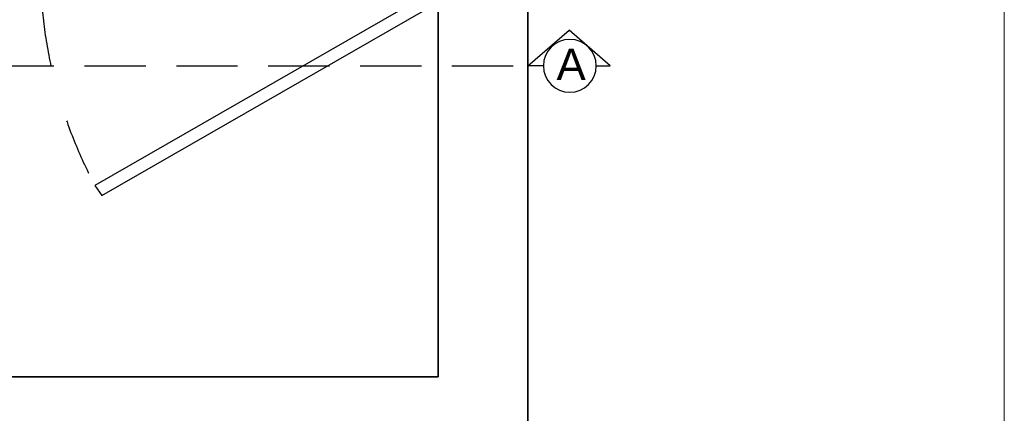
# Model space of a CAD drawing. Header units: millimetres. Extents: x -115474967 to 444143, y -74377 to 241828222.
# Tile 294 of 590: x -182235 to -179823, y 270189 to 271154. Entities that reach past the tile are written whole.
import ezdxf

# ---------------------------------------------------------------- set-up
doc = ezdxf.new("R2010")
doc.units = ezdxf.units.MM
doc.header["$MEASUREMENT"] = 0
doc.linetypes.add('2DASHED', pattern=[0.75, 0.5, -0.25])
doc.linetypes.add('Dashed', pattern=[280, 140, -140])
for name, color, linetype in [('00-2 Walls', 4, 'Continuous'), ('CEIL-PLAN', 7, 'Continuous'), ('DIMS-50', 9, 'Continuous'), ('FITT-CURT', 4, 'Dashed'), ('FITT-SANT', 5, 'Continuous'), ('TEXT-REFN', 5, 'Continuous')]:
    doc.layers.add(name, color=color, linetype=linetype)
doc.layers.add('0_cons_01', color=40, linetype='Continuous', lineweight=0, plot=False)
doc.styles.add('TEXT-20', font='arial.ttf', dxfattribs={"height": 40})

# ---------------------------------------------------------------- blocks, each defined once
blk = doc.blocks.new('A$C69671385')
at = {"layer": 'DIMS-50', "color": 3}
for p, q in [((0, 168.7), (262.1, 397.3)), ((524.2, 168.7), (262.1, 397.3)), ((88.2, 168.7), (0, 168.7)), ((425.6, 168.7), (524.2, 168.7))]:
    blk.add_line(p, q, dxfattribs=at)
at = {"layer": 'TEXT-REFN'}
blk.add_circle((256.9, 168.7), 168.7, dxfattribs=at)

msp = doc.modelspace()

# ---------------------------------------------------------------- linework, layer by layer
at = {"layer": '00-2 Walls'}
for p, q in [((-180989.05089, 272541.66136), (-180990.2775, 268558.70918)), ((-181209.18429, 270278.451), (-181209.18429, 272196.87394)), ((-182803.93436, 270279.31847), (-181209.18429, 270278.451))]:
    msp.add_line(p, q, dxfattribs=at)
for points in [[(-180990.2775, 268558.70918), (-180988.99659, 272541.66135), (-181619.21309, 272542.27029)], [(-181209.18479, 272195.97057), (-181209.18429, 270278.451)], [(-181210.22851, 270278.451), (-182803.93436, 270279.31847)]]:
    msp.add_lwpolyline(points, dxfattribs=at)
at = {"layer": '0_cons_01'}
msp.add_lwpolyline([(-210004.78523, 261808.82955), (-179822.50626, 261808.82955), (-179822.50626, 281893.40049), (-210004.78523, 281893.40049)], close=True, dxfattribs=at)
at = {"layer": 'CEIL-PLAN', "color": 6, "linetype": '2DASHED', "ltscale": 300}
msp.add_lwpolyline([(-189050.69424, 271042.37876), (-180989.5385, 271040.87285)], dxfattribs=at)
at = {"layer": 'FITT-CURT'}
msp.add_arc((-181028.8276, 271288.96873), 1156.10488, 185.44518505, 207.90494972, dxfattribs=at)
at = {"layer": 'FITT-SANT', "color": 2, "linetype": 'Continuous'}
msp.add_lwpolyline([(-181239.73819, 271179.262), (-181256.96478, 271203.86412), (-182050.50663, 270747.90453), (-182033.28004, 270723.30241)], close=True, dxfattribs=at)

# ---------------------------------------------------------------- block references
at = {"layer": 'DIMS-50', "color": 3, "xscale": -0.3839999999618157, "yscale": 0.3839999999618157, "zscale": 0.3839999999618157, "rotation": 359.9999999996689}
msp.add_blockref('A$C69671385', (-180788.23403, 270976.09148), dxfattribs=at)

# ---------------------------------------------------------------- texts
at = {"layer": 'TEXT-REFN', "color": 2, "linetype": 'Continuous', "style": 'TEXT-20'}
msp.add_text('A', height=76.8, dxfattribs=at).set_placement((-180919.46818, 271006.07195))

doc.saveas('drawing.dxf')
